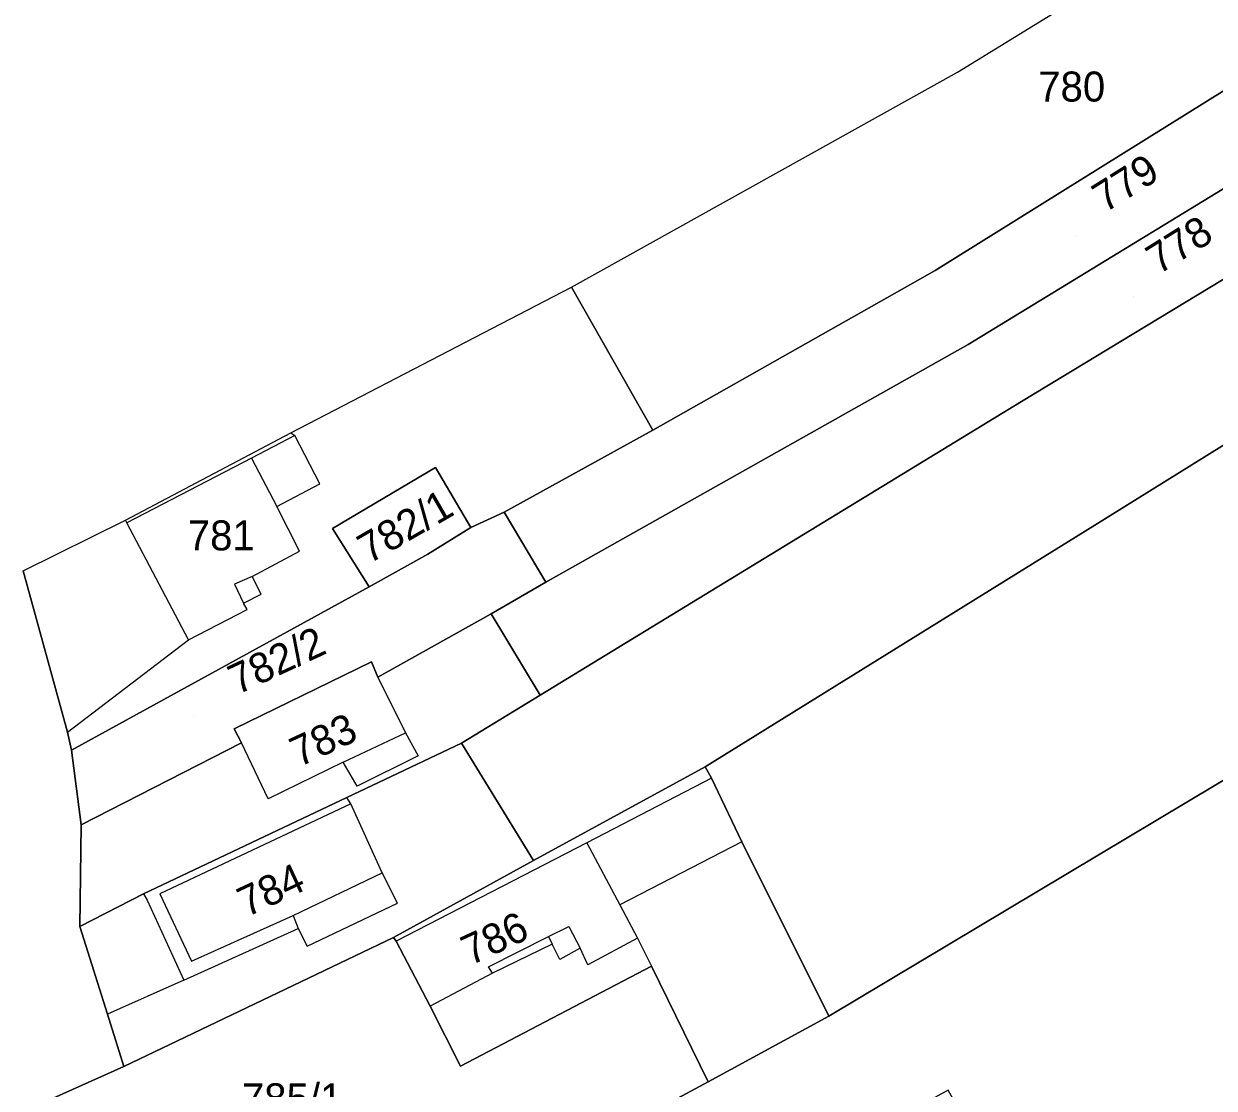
# Model space of a CAD drawing. Extents: x -263943 to -261149, y -1236934 to -1230686.
# Drawn here: x -262643.1 to -262563.8, y -1234935.6 to -1234864.7 of the extents above; entities that cross this region are included whole.
import ezdxf

# ---------------------------------------------------------------- set-up
doc = ezdxf.new("R2010")
doc.units = 0
for name, color, linetype in [('body_kn', 7, 'Continuous'), ('kladpar_druhypozemkov', 7, 'Continuous'), ('kladpar_hranice', 7, 'Continuous'), ('kladpar_parcelnecisla', 7, 'Continuous'), ('kladpar_plochy', 7, 'Continuous'), ('zappar_hrandruhpozemk', 7, 'Continuous')]:
    doc.layers.add(name, color=color, linetype=linetype)

msp = doc.modelspace()

# ---------------------------------------------------------------- linework, layer by layer
at = {"layer": 'body_kn'}
for p, q in [((-262580.91, -1234867.91), (-262580.91, -1234867.91)), ((-262582.39, -1234881.13), (-262582.39, -1234881.13)), ((-262606.63, -1234882.23), (-262606.63, -1234882.23)), ((-262580.2, -1234886.05), (-262580.2, -1234886.05)), ((-262576.66, -1234889.86), (-262576.66, -1234889.86)), ((-262625.32, -1234891.94), (-262625.32, -1234891.94)), ((-262625.32, -1234891.94), (-262625.32, -1234891.94)), ((-262625.07, -1234892.12), (-262625.07, -1234892.12)), ((-262601.21, -1234891.75), (-262601.21, -1234891.75)), ((-262601.21, -1234891.75), (-262601.21, -1234891.75)), ((-262627.96, -1234893.63), (-262627.96, -1234893.63)), ((-262615.69, -1234894.25), (-262615.69, -1234894.25)), ((-262623.39, -1234895.34), (-262623.39, -1234895.34)), ((-262626.27, -1234896.85), (-262626.27, -1234896.85)), ((-262636.34, -1234897.75), (-262636.34, -1234897.75)), ((-262636.26, -1234897.93), (-262636.26, -1234897.93)), ((-262636.26, -1234897.93), (-262636.26, -1234897.93)), ((-262611.12, -1234897.23), (-262611.12, -1234897.23)), ((-262611.12, -1234897.23), (-262611.12, -1234897.23)), ((-262622.55, -1234898.3), (-262622.55, -1234898.3)), ((-262613.33, -1234898.24), (-262613.33, -1234898.24)), ((-262571.77, -1234898.08), (-262571.77, -1234898.08)), ((-262624.76, -1234899.82), (-262624.76, -1234899.82)), ((-262616.21, -1234900.01), (-262616.21, -1234900.01)), ((-262627.9, -1234901.5), (-262627.9, -1234901.5)), ((-262608.35, -1234901.89), (-262608.35, -1234901.89)), ((-262608.35, -1234901.89), (-262608.35, -1234901.89)), ((-262629.08, -1234902.01), (-262629.08, -1234902.01)), ((-262627.31, -1234902.69), (-262627.31, -1234902.69)), ((-262620.11, -1234902.2), (-262620.11, -1234902.2)), ((-262620.11, -1234902.2), (-262620.11, -1234902.2)), ((-262628.49, -1234903.28), (-262628.49, -1234903.28)), ((-262628.24, -1234903.7), (-262628.24, -1234903.7)), ((-262611.99, -1234903.99), (-262611.99, -1234903.99)), ((-262632.14, -1234905.72), (-262632.14, -1234905.72)), ((-262619.96, -1234907.19), (-262619.96, -1234907.19)), ((-262619.54, -1234908.21), (-262619.54, -1234908.21)), ((-262619.54, -1234908.21), (-262619.54, -1234908.21)), ((-262608.71, -1234909.42), (-262608.71, -1234909.42)), ((-262608.71, -1234909.42), (-262608.71, -1234909.42)), ((-262640.2, -1234911.88), (-262640.2, -1234911.88)), ((-262640.2, -1234911.88), (-262640.2, -1234911.88)), ((-262629.11, -1234911.65), (-262629.11, -1234911.65)), ((-262617.69, -1234911.93), (-262617.69, -1234911.93)), ((-262617.69, -1234911.93), (-262617.69, -1234911.93)), ((-262628.61, -1234912.58), (-262628.61, -1234912.58)), ((-262613.96, -1234912.62), (-262613.96, -1234912.62)), ((-262639.95, -1234913.07), (-262639.95, -1234913.07)), ((-262616.84, -1234913.46), (-262616.84, -1234913.46)), ((-262621.84, -1234913.87), (-262621.84, -1234913.87)), ((-262621.84, -1234913.87), (-262621.84, -1234913.87)), ((-262597.72, -1234914.18), (-262597.72, -1234914.18)), ((-262597.72, -1234914.18), (-262597.72, -1234914.18)), ((-262597.3, -1234914.95), (-262597.3, -1234914.95)), ((-262597.3, -1234914.95), (-262597.3, -1234914.95)), ((-262620.91, -1234915.48), (-262620.91, -1234915.48)), ((-262626.84, -1234916.31), (-262626.84, -1234916.31)), ((-262621.59, -1234916.24), (-262621.59, -1234916.24)), ((-262621.34, -1234916.66), (-262621.34, -1234916.66)), ((-262639.29, -1234918.06), (-262639.29, -1234918.06)), ((-262605.61, -1234919.24), (-262605.61, -1234919.24)), ((-262595.28, -1234919.18), (-262595.28, -1234919.18)), ((-262595.28, -1234919.18), (-262595.28, -1234919.18)), ((-262609.16, -1234920.42), (-262609.16, -1234920.42)), ((-262619.24, -1234921.24), (-262619.24, -1234921.24)), ((-262619.24, -1234921.24), (-262619.24, -1234921.24)), ((-262635.15, -1234922.64), (-262635.15, -1234922.64)), ((-262635.15, -1234922.64), (-262635.15, -1234922.64)), ((-262634.9, -1234923.06), (-262634.9, -1234923.06)), ((-262634.05, -1234922.64), (-262634.05, -1234922.64)), ((-262618.23, -1234923.27), (-262618.23, -1234923.27)), ((-262625.17, -1234924.1), (-262625.17, -1234924.1)), ((-262625.17, -1234924.1), (-262625.17, -1234924.1)), ((-262603.42, -1234923.39), (-262603.42, -1234923.39)), ((-262603.42, -1234923.39), (-262603.42, -1234923.39)), ((-262639.39, -1234924.83), (-262639.39, -1234924.83)), ((-262606.81, -1234924.82), (-262606.81, -1234924.82)), ((-262624.84, -1234924.95), (-262624.84, -1234924.95)), ((-262624.84, -1234924.95), (-262624.84, -1234924.95)), ((-262618.49, -1234925.56), (-262618.49, -1234925.56)), ((-262608.16, -1234925.5), (-262608.16, -1234925.5)), ((-262602.24, -1234925.6), (-262602.24, -1234925.6)), ((-262602.24, -1234925.6), (-262602.24, -1234925.6)), ((-262624.25, -1234926.14), (-262624.25, -1234926.14)), ((-262618.32, -1234925.81), (-262618.32, -1234925.81)), ((-262607.91, -1234926.01), (-262607.91, -1234926.01)), ((-262606.05, -1234926.27), (-262606.05, -1234926.27)), ((-262631.95, -1234927.13), (-262631.95, -1234927.13)), ((-262607.41, -1234927.02), (-262607.41, -1234927.02)), ((-262612.15, -1234927.52), (-262612.15, -1234927.52)), ((-262611.9, -1234927.94), (-262611.9, -1234927.94)), ((-262605.55, -1234927.37), (-262605.55, -1234927.37)), ((-262601.31, -1234927.46), (-262601.31, -1234927.46)), ((-262632.46, -1234928.4), (-262632.46, -1234928.4)), ((-262616.05, -1234930.13), (-262616.05, -1234930.13)), ((-262637.55, -1234930.67), (-262637.55, -1234930.67)), ((-262589.48, -1234930.79), (-262589.48, -1234930.79)), ((-262589.48, -1234930.79), (-262589.48, -1234930.79)), ((-262636.46, -1234934.14), (-262636.46, -1234934.14)), ((-262636.46, -1234934.14), (-262636.46, -1234934.14)), ((-262614.03, -1234934.12), (-262614.03, -1234934.12)), ((-262614.03, -1234934.12), (-262614.03, -1234934.12)), ((-262597.53, -1234935.17), (-262597.53, -1234935.17))]:
    msp.add_line(p, q, dxfattribs=at)
at = {"layer": 'kladpar_druhypozemkov'}
for p, q in [((-262573.72, -1234867.57), (-262573.72, -1234867.57)), ((-262573.02, -1234878.77), (-262573.02, -1234878.77)), ((-262569.22, -1234882.87), (-262569.22, -1234882.87)), ((-262617.72, -1234897.37), (-262617.72, -1234897.37)), ((-262630.62, -1234897.97), (-262630.62, -1234897.97)), ((-262631.82, -1234910.77), (-262631.82, -1234910.77)), ((-262623.41, -1234911.22), (-262623.41, -1234911.22)), ((-262627, -1234921.44), (-262627, -1234921.44)), ((-262612.62, -1234924.97), (-262612.62, -1234924.97)), ((-262624.82, -1234935.47), (-262624.82, -1234935.47))]:
    msp.add_line(p, q, dxfattribs=at)
at = {"layer": 'kladpar_hranice'}
for points in [[(-262601.21, -1234891.75), (-262606.63, -1234882.23), (-262580.91, -1234867.91), (-262537.76, -1234841.39), (-262532.4, -1234849.95), (-262582.39, -1234881.13), (-262601.21, -1234891.75)], [(-262608.35, -1234901.89), (-262611.12, -1234897.23), (-262601.21, -1234891.75), (-262582.39, -1234881.13), (-262532.4, -1234849.95), (-262529.32, -1234854.99), (-262580.2, -1234886.05), (-262608.35, -1234901.89)], [(-262608.71, -1234909.42), (-262611.99, -1234903.99), (-262608.35, -1234901.89), (-262580.2, -1234886.05), (-262529.32, -1234854.99), (-262526.58, -1234859.51), (-262576.66, -1234889.86), (-262608.71, -1234909.42)], [(-262597.72, -1234914.18), (-262609.16, -1234920.42), (-262613.96, -1234912.62), (-262608.71, -1234909.42), (-262576.66, -1234889.86), (-262526.58, -1234859.51), (-262521.81, -1234867.02), (-262571.77, -1234898.08), (-262597.72, -1234914.18)], [(-262555.64, -1234910.57), (-262589.48, -1234930.79), (-262595.28, -1234919.18), (-262597.3, -1234914.95), (-262597.72, -1234914.18), (-262571.77, -1234898.08), (-262521.81, -1234867.02), (-262510.59, -1234883.81), (-262514.02, -1234885.7), (-262555.64, -1234910.57)], [(-262611.12, -1234897.23), (-262613.33, -1234898.24), (-262615.69, -1234894.25), (-262622.55, -1234898.3), (-262620.11, -1234902.2), (-262639.95, -1234913.07), (-262640.2, -1234911.88), (-262643.16, -1234901.12), (-262636.34, -1234897.75), (-262625.32, -1234891.94), (-262606.63, -1234882.23), (-262601.21, -1234891.75), (-262611.12, -1234897.23)], [(-262575.31, -1234947), (-262575.39, -1234946.91), (-262578.76, -1234940.72), (-262581.54, -1234935.72), (-262595.19, -1234943.22), (-262611.13, -1234952.74), (-262618.66, -1234952.47), (-262619.07, -1234946.54), (-262617.71, -1234946.04), (-262597.53, -1234935.17), (-262589.48, -1234930.79), (-262555.64, -1234910.57), (-262514.02, -1234885.7), (-262502.47, -1234904.61), (-262502.99, -1234904.91), (-262547.32, -1234930.74), (-262575.31, -1234947)], [(-262620.11, -1234902.2), (-262622.55, -1234898.3), (-262615.69, -1234894.25), (-262613.33, -1234898.24), (-262616.21, -1234900.01), (-262620.11, -1234902.2)], [(-262611.12, -1234897.23), (-262608.35, -1234901.89), (-262611.99, -1234903.99), (-262619.54, -1234908.21), (-262619.96, -1234907.19), (-262629.11, -1234911.65), (-262628.61, -1234912.58), (-262639.29, -1234918.06), (-262639.95, -1234913.07), (-262620.11, -1234902.2), (-262616.21, -1234900.01), (-262613.33, -1234898.24), (-262611.12, -1234897.23)], [(-262643.16, -1234901.12), (-262640.2, -1234911.88), (-262639.95, -1234913.07), (-262639.29, -1234918.06), (-262639.39, -1234924.83), (-262637.55, -1234930.67), (-262636.46, -1234934.14), (-262642.65, -1234936.92), (-262642.74, -1234939.97), (-262642.93, -1234944.62), (-262640.84, -1234951.06), (-262632.97, -1234954.29), (-262627.83, -1234958.45), (-262622.37, -1234972.69), (-262620.89, -1234983.95)], [(-262608.71, -1234909.42), (-262613.96, -1234912.62), (-262621.59, -1234916.24), (-262635.15, -1234922.64), (-262639.39, -1234924.83), (-262639.29, -1234918.06), (-262628.61, -1234912.58), (-262629.11, -1234911.65), (-262619.96, -1234907.19), (-262619.54, -1234908.21), (-262611.99, -1234903.99), (-262608.71, -1234909.42)], [(-262636.46, -1234934.14), (-262637.55, -1234930.67), (-262639.39, -1234924.83), (-262635.15, -1234922.64), (-262621.59, -1234916.24), (-262613.96, -1234912.62), (-262609.16, -1234920.42), (-262618.49, -1234925.56), (-262636.46, -1234934.14)], [(-262589.48, -1234930.79), (-262597.53, -1234935.17), (-262601.31, -1234927.46), (-262614.03, -1234934.12), (-262616.05, -1234930.13), (-262618.32, -1234925.81), (-262618.49, -1234925.56), (-262609.16, -1234920.42), (-262597.72, -1234914.18), (-262597.3, -1234914.95), (-262595.28, -1234919.18), (-262589.48, -1234930.79)], [(-262614.03, -1234934.12), (-262601.31, -1234927.46), (-262597.53, -1234935.17), (-262617.71, -1234946.04), (-262619.07, -1234946.54), (-262627.69, -1234944.49), (-262631.17, -1234946.6), (-262629.58, -1234951.43), (-262631.36, -1234952.94), (-262638.7, -1234946.24), (-262642.74, -1234939.97), (-262642.65, -1234936.92), (-262636.46, -1234934.14), (-262618.49, -1234925.56), (-262618.32, -1234925.81), (-262616.05, -1234930.13), (-262614.03, -1234934.12)]]:
    msp.add_lwpolyline(points, dxfattribs=at)
at = {"layer": 'kladpar_plochy'}
for points in [[(-262601.21, -1234891.75), (-262606.63, -1234882.23), (-262580.91, -1234867.91), (-262537.76, -1234841.39), (-262532.4, -1234849.95), (-262582.39, -1234881.13)], [(-262608.35, -1234901.89), (-262611.12, -1234897.23), (-262601.21, -1234891.75), (-262582.39, -1234881.13), (-262532.4, -1234849.95), (-262529.32, -1234854.99), (-262580.2, -1234886.05)], [(-262608.71, -1234909.42), (-262611.99, -1234903.99), (-262608.35, -1234901.89), (-262580.2, -1234886.05), (-262529.32, -1234854.99), (-262526.58, -1234859.51), (-262576.66, -1234889.86)], [(-262597.72, -1234914.18), (-262609.16, -1234920.42), (-262613.96, -1234912.62), (-262608.71, -1234909.42), (-262576.66, -1234889.86), (-262526.58, -1234859.51), (-262521.81, -1234867.02), (-262571.77, -1234898.08)], [(-262555.64, -1234910.57), (-262589.48, -1234930.79), (-262595.28, -1234919.18), (-262597.3, -1234914.95), (-262597.72, -1234914.18), (-262571.77, -1234898.08), (-262521.81, -1234867.02), (-262510.59, -1234883.81), (-262514.02, -1234885.7)], [(-262611.12, -1234897.23), (-262613.33, -1234898.24), (-262615.69, -1234894.25), (-262622.55, -1234898.3), (-262620.11, -1234902.2), (-262639.95, -1234913.07), (-262640.2, -1234911.88), (-262643.16, -1234901.12), (-262636.34, -1234897.75), (-262625.32, -1234891.94), (-262606.63, -1234882.23), (-262601.21, -1234891.75)], [(-262575.31, -1234947), (-262575.39, -1234946.91), (-262578.76, -1234940.72), (-262581.54, -1234935.72), (-262595.19, -1234943.22), (-262611.13, -1234952.74), (-262618.66, -1234952.47), (-262619.07, -1234946.54), (-262617.71, -1234946.04), (-262597.53, -1234935.17), (-262589.48, -1234930.79), (-262555.64, -1234910.57), (-262514.02, -1234885.7), (-262502.47, -1234904.61), (-262502.99, -1234904.91), (-262547.32, -1234930.74)], [(-262620.11, -1234902.2), (-262622.55, -1234898.3), (-262615.69, -1234894.25), (-262613.33, -1234898.24), (-262616.21, -1234900.01)], [(-262611.12, -1234897.23), (-262608.35, -1234901.89), (-262611.99, -1234903.99), (-262619.54, -1234908.21), (-262619.96, -1234907.19), (-262629.11, -1234911.65), (-262628.61, -1234912.58), (-262639.29, -1234918.06), (-262639.95, -1234913.07), (-262620.11, -1234902.2), (-262616.21, -1234900.01), (-262613.33, -1234898.24)], [(-262608.71, -1234909.42), (-262613.96, -1234912.62), (-262621.59, -1234916.24), (-262635.15, -1234922.64), (-262639.39, -1234924.83), (-262639.29, -1234918.06), (-262628.61, -1234912.58), (-262629.11, -1234911.65), (-262619.96, -1234907.19), (-262619.54, -1234908.21), (-262611.99, -1234903.99)], [(-262636.46, -1234934.14), (-262637.55, -1234930.67), (-262639.39, -1234924.83), (-262635.15, -1234922.64), (-262621.59, -1234916.24), (-262613.96, -1234912.62), (-262609.16, -1234920.42), (-262618.49, -1234925.56)], [(-262589.48, -1234930.79), (-262597.53, -1234935.17), (-262601.31, -1234927.46), (-262614.03, -1234934.12), (-262616.05, -1234930.13), (-262618.32, -1234925.81), (-262618.49, -1234925.56), (-262609.16, -1234920.42), (-262597.72, -1234914.18), (-262597.3, -1234914.95), (-262595.28, -1234919.18)], [(-262614.03, -1234934.12), (-262601.31, -1234927.46), (-262597.53, -1234935.17), (-262617.71, -1234946.04), (-262619.07, -1234946.54), (-262627.69, -1234944.49), (-262631.17, -1234946.6), (-262629.58, -1234951.43), (-262631.36, -1234952.94), (-262638.7, -1234946.24), (-262642.74, -1234939.97), (-262642.65, -1234936.92), (-262636.46, -1234934.14), (-262618.49, -1234925.56), (-262618.32, -1234925.81), (-262616.05, -1234930.13)]]:
    msp.add_lwpolyline(points, close=True, dxfattribs=at)
msp.add_lwpolyline([(-262643.16, -1234901.12), (-262640.2, -1234911.88), (-262639.95, -1234913.07), (-262639.29, -1234918.06), (-262639.39, -1234924.83), (-262637.55, -1234930.67), (-262636.46, -1234934.14), (-262642.65, -1234936.92), (-262642.74, -1234939.97), (-262642.93, -1234944.62), (-262640.84, -1234951.06), (-262632.97, -1234954.29), (-262627.83, -1234958.45), (-262622.37, -1234972.69), (-262620.89, -1234983.95), (-262616.5, -1234985.32), (-262612.82, -1234996.84), (-262607.81, -1235005.42), (-262604.76, -1235010.41), (-262601.03, -1235010.58)], dxfattribs=at)
at = {"layer": 'zappar_hrandruhpozemk'}
for p, q in [((-262625.32, -1234891.94), (-262625.07, -1234892.12)), ((-262627.96, -1234893.63), (-262636.26, -1234897.93)), ((-262627.96, -1234893.63), (-262626.27, -1234896.85)), ((-262636.26, -1234897.93), (-262636.34, -1234897.75)), ((-262632.14, -1234905.72), (-262636.26, -1234897.93)), ((-262627.9, -1234901.5), (-262624.76, -1234899.82)), ((-262627.9, -1234901.5), (-262629.08, -1234902.01)), ((-262629.08, -1234902.01), (-262628.49, -1234903.28)), ((-262640.2, -1234911.88), (-262632.14, -1234905.72)), ((-262619.54, -1234908.21), (-262617.69, -1234911.93)), ((-262621.84, -1234913.87), (-262617.69, -1234911.93)), ((-262597.3, -1234914.95), (-262605.61, -1234919.24)), ((-262621.34, -1234916.66), (-262621.59, -1234916.24)), ((-262619.24, -1234921.24), (-262621.34, -1234916.66)), ((-262605.61, -1234919.24), (-262618.32, -1234925.81)), ((-262605.61, -1234919.24), (-262603.42, -1234923.39)), ((-262595.28, -1234919.18), (-262603.42, -1234923.39)), ((-262635.15, -1234922.64), (-262634.9, -1234923.06)), ((-262634.9, -1234923.06), (-262632.46, -1234928.4)), ((-262625.17, -1234924.1), (-262624.84, -1234924.95)), ((-262608.16, -1234925.5), (-262606.81, -1234924.82)), ((-262606.81, -1234924.82), (-262606.05, -1234926.27)), ((-262632.46, -1234928.4), (-262624.84, -1234924.95)), ((-262612.15, -1234927.52), (-262608.16, -1234925.5)), ((-262608.16, -1234925.5), (-262607.91, -1234926.01)), ((-262611.9, -1234927.94), (-262616.05, -1234930.13)), ((-262611.9, -1234927.94), (-262612.15, -1234927.52)), ((-262632.46, -1234928.4), (-262637.55, -1234930.67))]:
    msp.add_line(p, q, dxfattribs=at)
for points in [[(-262624.76, -1234899.82), (-262626.27, -1234896.85), (-262623.39, -1234895.34), (-262625.07, -1234892.12), (-262627.96, -1234893.63)], [(-262632.14, -1234905.72), (-262628.24, -1234903.7), (-262628.49, -1234903.28), (-262627.31, -1234902.69), (-262627.9, -1234901.5)], [(-262617.69, -1234911.93), (-262616.84, -1234913.46), (-262620.91, -1234915.48), (-262621.84, -1234913.87), (-262626.84, -1234916.31), (-262628.61, -1234912.58)], [(-262621.34, -1234916.66), (-262634.05, -1234922.64), (-262631.95, -1234927.13)], [(-262631.95, -1234927.13), (-262625.17, -1234924.1), (-262619.24, -1234921.24)], [(-262624.84, -1234924.95), (-262624.25, -1234926.14), (-262618.23, -1234923.27), (-262619.24, -1234921.24)], [(-262603.42, -1234923.39), (-262602.24, -1234925.6), (-262601.31, -1234927.46)], [(-262602.24, -1234925.6), (-262605.55, -1234927.37), (-262606.05, -1234926.27), (-262607.41, -1234927.02), (-262607.91, -1234926.01), (-262611.9, -1234927.94)]]:
    msp.add_lwpolyline(points, dxfattribs=at)

# ---------------------------------------------------------------- texts
at = {"layer": 'kladpar_parcelnecisla'}
for s, p in [('780', (-262575.535, -1234869.87)), ('781', (-262632.194, -1234899.77)), ('785/1', (-262628.589, -1234937.27))]:
    msp.add_text(s, height=2, dxfattribs=at).set_placement(p)
for s, rotation, p in [('779', 32, (-262571.1, -1234877.316)), ('778', 32, (-262567.52, -1234881.429)), ('782/1', 30, (-262620.125, -1234900.696)), ('782/2', 25, (-262628.891, -1234909.41)), ('783', 25, (-262624.779, -1234914.235)), ('784', 25, (-262628.277, -1234924.231)), ('786', 25, (-262613.367, -1234927.451))]:
    msp.add_text(s, height=2, rotation=rotation, dxfattribs=at).set_placement(p)

doc.saveas('drawing.dxf')
